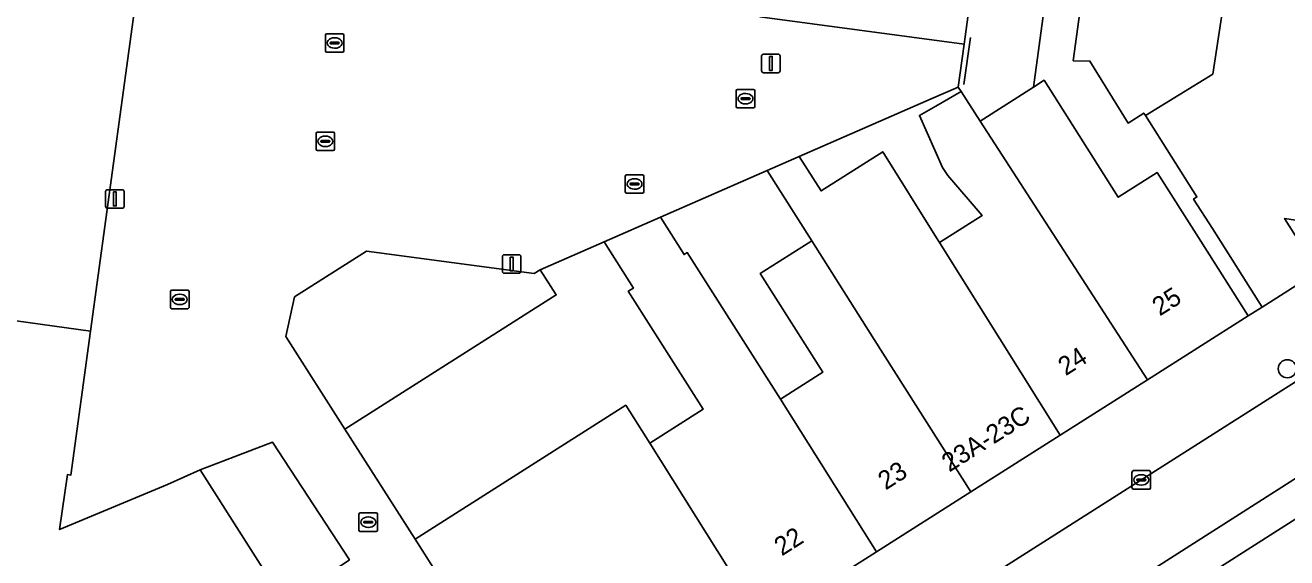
# Model space of a CAD drawing. Extents: x 160663 to 161506, y 382245 to 383291.
# Drawn here: x 160785.8 to 160853.7, y 383219.7 to 383248.4 of the extents above; entities that cross this region are included whole.
import ezdxf

# ---------------------------------------------------------------- set-up
doc = ezdxf.new("R2010")
doc.units = 0
for name, color, linetype in [('IMGEO_Boom', 7, 'Continuous'), ('IMGEO_Erf', 7, 'Continuous'), ('IMGEO_Kolk', 7, 'Continuous'), ('IMGEO_Lichtmast', 7, 'Continuous'), ('IMGEO_Muur', 7, 'Continuous'), ('IMGEO_Pand', 7, 'Continuous'), ('IMGEO_Pand_nummerreeks', 7, 'Continuous'), ('IMGEO_Parkeervlak_gesloten', 7, 'Continuous'), ('IMGEO_Rijbaan_lokaal_gesloten', 7, 'Continuous'), ('IMGEO_Voetgangersgebied_open', 7, 'Continuous'), ('IMGEO_Voetpad_open', 7, 'Continuous')]:
    doc.layers.add(name, color=color, linetype=linetype)

msp = doc.modelspace()

# ---------------------------------------------------------------- linework, layer by layer
at = {"layer": 'IMGEO_Boom'}
msp.add_circle((160853.734, 383229.87), 0.489, dxfattribs=at)
at = {"layer": 'IMGEO_Erf'}
for points in [[(160860.949, 383256.053), (160861.217, 383258.166), (160860.248, 383258.284), (160859.698, 383254.243), (160858.987, 383253.952), (160858.65, 383251.485), (160859.229, 383250.723), (160859.135, 383250), (160858.993, 383248.905), (160858.259, 383248.609), (160858.114, 383247.539), (160859.175, 383247.395), (160858.68, 383243.76), (160858.106, 383243.839), (160857.23, 383237.418), (160853.587, 383237.967), (160855.398, 383235.113), (160858.544, 383237.111), (160860.18, 383250)], [(160846.088, 383243.501), (160846, 383243.639), (160845.156, 383243.103), (160843.103, 383246.441), (160842.206, 383246.455), (160842.386, 383247.767), (160842.694, 383250), (160842.958, 383251.922), (160841.04, 383252.186), (160840.056, 383245.035), (160840.631, 383245.402), (160844.626, 383239.108), (160846.723, 383240.441), (160848.945, 383236.939), (160851.624, 383232.717), (160852.375, 383233.194), (160849.696, 383237.416), (160848.684, 383239.011), (160848.863, 383239.125)], [(160836.173, 383244.792), (160836.012, 383245.041), (160834.561, 383244.407), (160827.447, 383241.299), (160828.625, 383239.445), (160831.946, 383241.556), (160834.839, 383236.927), (160835.007, 383236.662), (160837.296, 383238.116), (160835.449, 383240.272), (160835.162, 383240.699), (160833.92, 383243.516), (160834.808, 383244.019)], [(160825.726, 383240.547), (160819.975, 383238.034), (160821.252, 383236.022), (160821.417, 383236.127), (160826.434, 383228.229), (160828.719, 383229.68), (160825.354, 383234.995), (160828.129, 383236.752)], [(160813.502, 383235.205), (160814.366, 383233.847), (160802.976, 383226.612), (160806.764, 383220.698), (160818.107, 383227.903), (160819.403, 383225.863), (160822.276, 383227.688), (160818.241, 383234.04), (160818.521, 383234.217), (160816.939, 383236.707)]]:
    msp.add_lwpolyline(points, close=True, dxfattribs=at)
for points in [[(160791.772, 383250), (160789.293, 383231.893), (160788.232, 383224.144), (160788.049, 383224.169), (160787.625, 383221.208), (160793.435, 383223.643), (160795.199, 383224.421), (160799.08, 383225.923), (160803.23, 383219.586)], [(160814.215, 383208.968), (160806.764, 383220.698), (160802.976, 383226.612), (160799.798, 383231.614), (160800.272, 383233.739), (160804.146, 383236.2), (160813.178, 383234.999), (160813.502, 383235.205), (160816.939, 383236.707), (160819.975, 383238.034), (160825.726, 383240.547), (160827.447, 383241.299), (160834.561, 383244.407), (160836.012, 383245.041), (160836.327, 383247.348), (160825.326, 383248.825)], [(160799.769, 383217.222), (160795.199, 383224.421), (160793.435, 383223.643), (160787.625, 383221.208), (160788.049, 383224.169), (160788.232, 383224.144), (160789.293, 383231.893), (160779.982, 383233.179)]]:
    msp.add_lwpolyline(points, dxfattribs=at)
at = {"layer": 'IMGEO_Kolk'}
for p, q in [((160802.009, 383247.913), (160802.861, 383247.913)), ((160801.934, 383246.987), (160801.934, 383247.839)), ((160802.193, 383247.407), (160802.193, 383247.419)), ((160802.631, 383247.37), (160802.233, 383247.37)), ((160802.236, 383247.456), (160802.634, 383247.456)), ((160802.422, 383247.693), (160802.447, 383247.693)), ((160802.677, 383247.419), (160802.677, 383247.407)), ((160802.935, 383247.839), (160802.935, 383246.987)), ((160802.861, 383246.913), (160802.009, 383246.913)), ((160802.445, 383247.133), (160802.42, 383247.133)), ((160824.057, 383243.988), (160824.057, 383244.84)), ((160824.132, 383244.914), (160824.984, 383244.914)), ((160824.359, 383244.457), (160824.757, 383244.457)), ((160824.545, 383244.694), (160824.57, 383244.694)), ((160825.058, 383244.84), (160825.058, 383243.988)), ((160824.984, 383243.914), (160824.132, 383243.914)), ((160824.316, 383244.408), (160824.316, 383244.42)), ((160824.754, 383244.371), (160824.356, 383244.371)), ((160824.568, 383244.134), (160824.543, 383244.134)), ((160824.8, 383244.42), (160824.8, 383244.408)), ((160801.433, 383241.691), (160801.433, 383242.543)), ((160801.508, 383242.617), (160802.36, 383242.617)), ((160802.434, 383242.543), (160802.434, 383241.691)), ((160801.692, 383242.111), (160801.692, 383242.123)), ((160802.13, 383242.074), (160801.732, 383242.074)), ((160801.735, 383242.16), (160802.133, 383242.16)), ((160801.944, 383241.837), (160801.919, 383241.837)), ((160801.921, 383242.397), (160801.946, 383242.397)), ((160802.176, 383242.123), (160802.176, 383242.111)), ((160802.36, 383241.617), (160801.508, 383241.617)), ((160818.082, 383239.394), (160818.082, 383240.246)), ((160818.157, 383240.32), (160819.009, 383240.32)), ((160818.341, 383239.814), (160818.341, 383239.826)), ((160818.779, 383239.777), (160818.381, 383239.777)), ((160818.384, 383239.863), (160818.782, 383239.863)), ((160818.57, 383240.1), (160818.595, 383240.1)), ((160818.825, 383239.826), (160818.825, 383239.814)), ((160819.083, 383240.246), (160819.083, 383239.394)), ((160819.009, 383239.32), (160818.157, 383239.32)), ((160818.593, 383239.54), (160818.568, 383239.54)), ((160793.594, 383233.177), (160793.594, 383234.029)), ((160793.669, 383234.103), (160794.521, 383234.103)), ((160793.853, 383233.597), (160793.853, 383233.609)), ((160793.896, 383233.646), (160794.294, 383233.646)), ((160794.082, 383233.883), (160794.107, 383233.883)), ((160794.337, 383233.609), (160794.337, 383233.597)), ((160794.595, 383234.029), (160794.595, 383233.177)), ((160794.521, 383233.103), (160793.669, 383233.103)), ((160794.291, 383233.56), (160793.893, 383233.56)), ((160794.105, 383233.323), (160794.08, 383233.323)), ((160845.368, 383223.457), (160845.368, 383224.309)), ((160845.443, 383224.383), (160846.295, 383224.383)), ((160845.856, 383224.163), (160845.881, 383224.163)), ((160846.369, 383224.309), (160846.369, 383223.457)), ((160845.627, 383223.877), (160845.627, 383223.889)), ((160846.065, 383223.84), (160845.667, 383223.84)), ((160845.67, 383223.926), (160846.068, 383223.926)), ((160845.879, 383223.603), (160845.854, 383223.603)), ((160846.111, 383223.889), (160846.111, 383223.877)), ((160846.295, 383223.383), (160845.443, 383223.383)), ((160803.742, 383221.182), (160803.742, 383222.034)), ((160803.817, 383222.108), (160804.669, 383222.108)), ((160804.743, 383222.034), (160804.743, 383221.182)), ((160804.001, 383221.602), (160804.001, 383221.614)), ((160804.439, 383221.565), (160804.041, 383221.565)), ((160804.044, 383221.651), (160804.442, 383221.651)), ((160804.23, 383221.888), (160804.255, 383221.888)), ((160804.485, 383221.614), (160804.485, 383221.602)), ((160804.669, 383221.108), (160803.817, 383221.108)), ((160804.253, 383221.328), (160804.228, 383221.328))]:
    msp.add_line(p, q, dxfattribs=at)
for points in [[(160802.009, 383247.913), (160802.861, 383247.913)], [(160801.934, 383246.987), (160801.934, 383247.839)], [(160802.935, 383247.839), (160802.935, 383246.987)], [(160802.861, 383246.913), (160802.009, 383246.913)], [(160824.057, 383243.988), (160824.057, 383244.84)], [(160824.132, 383244.914), (160824.984, 383244.914)], [(160825.058, 383244.84), (160825.058, 383243.988)], [(160824.984, 383243.914), (160824.132, 383243.914)], [(160801.433, 383241.691), (160801.433, 383242.543)], [(160801.508, 383242.617), (160802.36, 383242.617)], [(160802.434, 383242.543), (160802.434, 383241.691)], [(160802.36, 383241.617), (160801.508, 383241.617)], [(160818.082, 383239.394), (160818.082, 383240.246)], [(160818.157, 383240.32), (160819.009, 383240.32)], [(160819.083, 383240.246), (160819.083, 383239.394)], [(160819.009, 383239.32), (160818.157, 383239.32)], [(160793.594, 383233.177), (160793.594, 383234.029)], [(160793.669, 383234.103), (160794.521, 383234.103)], [(160794.595, 383234.029), (160794.595, 383233.177)], [(160794.521, 383233.103), (160793.669, 383233.103)], [(160845.368, 383223.457), (160845.368, 383224.309)], [(160845.443, 383224.383), (160846.295, 383224.383)], [(160846.369, 383224.309), (160846.369, 383223.457)], [(160846.295, 383223.383), (160845.443, 383223.383)], [(160803.742, 383221.182), (160803.742, 383222.034)], [(160803.817, 383222.108), (160804.669, 383222.108)], [(160804.743, 383222.034), (160804.743, 383221.182)], [(160804.669, 383221.108), (160803.817, 383221.108)]]:
    msp.add_lwpolyline(points, dxfattribs=at)
for centre, radius, start, end in [((160802.011, 383247.837), 0.0765, 91.55205, 178.44795), ((160802.011, 383247.837), 0.0765, 91.55205, 178.44795), ((160802.859, 383247.837), 0.0765, 1.55205, 88.44795), ((160802.859, 383247.837), 0.0765, 1.55205, 88.44795), ((160802.233, 383247.416), 0.0403, 85.87752, 175.75265), ((160802.23, 383247.406), 0.0366, 178.93798, 274.71019), ((160802.634, 383247.413), 0.043, 264.86636, 352.45326), ((160802.638, 383247.418), 0.0386, 1.73085, 96.63898), ((160802.011, 383246.989), 0.0765, 181.55205, 268.44795), ((160802.011, 383246.989), 0.0765, 181.55205, 268.44795), ((160802.859, 383246.989), 0.0765, 271.55205, 358.44795), ((160802.859, 383246.989), 0.0765, 271.55205, 358.44795), ((160824.134, 383244.838), 0.0765, 91.55205, 178.44795), ((160824.134, 383244.838), 0.0765, 91.55205, 178.44795), ((160824.356, 383244.417), 0.0403, 85.87752, 175.75265), ((160824.761, 383244.419), 0.0386, 1.73085, 96.63898), ((160824.982, 383244.838), 0.0765, 1.55205, 88.44795), ((160824.982, 383244.838), 0.0765, 1.55205, 88.44795), ((160824.134, 383243.99), 0.0765, 181.55205, 268.44795), ((160824.134, 383243.99), 0.0765, 181.55205, 268.44795), ((160824.353, 383244.407), 0.0366, 178.93798, 274.71019), ((160824.757, 383244.414), 0.043, 264.86636, 352.45326), ((160824.982, 383243.99), 0.0765, 271.55205, 358.44795), ((160824.982, 383243.99), 0.0765, 271.55205, 358.44795), ((160801.51, 383242.541), 0.0765, 91.55205, 178.44795), ((160801.51, 383242.541), 0.0765, 91.55205, 178.44795), ((160802.358, 383242.541), 0.0765, 1.55205, 88.44795), ((160802.358, 383242.541), 0.0765, 1.55205, 88.44795), ((160801.732, 383242.12), 0.0403, 85.87752, 175.75265), ((160801.729, 383242.11), 0.0366, 178.93798, 274.71019), ((160802.133, 383242.117), 0.043, 264.86636, 352.45326), ((160802.137, 383242.122), 0.0386, 1.73085, 96.63898), ((160801.51, 383241.693), 0.0765, 181.55205, 268.44795), ((160801.51, 383241.693), 0.0765, 181.55205, 268.44795), ((160802.358, 383241.693), 0.0765, 271.55205, 358.44795), ((160802.358, 383241.693), 0.0765, 271.55205, 358.44795), ((160818.159, 383240.244), 0.0765, 91.55205, 178.44795), ((160818.159, 383240.244), 0.0765, 91.55205, 178.44795), ((160818.381, 383239.823), 0.0403, 85.87752, 175.75265), ((160818.378, 383239.813), 0.0366, 178.93798, 274.71019), ((160818.782, 383239.82), 0.043, 264.86636, 352.45326), ((160818.786, 383239.825), 0.0386, 1.73085, 96.63898), ((160819.007, 383240.244), 0.0765, 1.55205, 88.44795), ((160819.007, 383240.244), 0.0765, 1.55205, 88.44795), ((160818.159, 383239.396), 0.0765, 181.55205, 268.44795), ((160818.159, 383239.396), 0.0765, 181.55205, 268.44795), ((160819.007, 383239.396), 0.0765, 271.55205, 358.44795), ((160819.007, 383239.396), 0.0765, 271.55205, 358.44795), ((160793.671, 383234.027), 0.0765, 91.55205, 178.44795), ((160793.671, 383234.027), 0.0765, 91.55205, 178.44795), ((160793.893, 383233.606), 0.0403, 85.87752, 175.75265), ((160793.89, 383233.596), 0.0366, 178.93798, 274.71019), ((160794.294, 383233.603), 0.043, 264.86636, 352.45326), ((160794.298, 383233.608), 0.0386, 1.73085, 96.63898), ((160794.519, 383234.027), 0.0765, 1.55205, 88.44795), ((160794.519, 383234.027), 0.0765, 1.55205, 88.44795), ((160793.671, 383233.179), 0.0765, 181.55205, 268.44795), ((160793.671, 383233.179), 0.0765, 181.55205, 268.44795), ((160794.519, 383233.179), 0.0765, 271.55205, 358.44795), ((160794.519, 383233.179), 0.0765, 271.55205, 358.44795), ((160845.445, 383224.307), 0.0765, 91.55205, 178.44795), ((160845.445, 383224.307), 0.0765, 91.55205, 178.44795), ((160846.293, 383224.307), 0.0765, 1.55205, 88.44795), ((160846.293, 383224.307), 0.0765, 1.55205, 88.44795), ((160845.445, 383223.459), 0.0765, 181.55205, 268.44795), ((160845.445, 383223.459), 0.0765, 181.55205, 268.44795), ((160845.667, 383223.886), 0.0403, 85.87752, 175.75265), ((160845.664, 383223.876), 0.0366, 178.93798, 274.71019), ((160846.068, 383223.883), 0.043, 264.86636, 352.45326), ((160846.072, 383223.888), 0.0386, 1.73085, 96.63898), ((160846.293, 383223.459), 0.0765, 271.55205, 358.44795), ((160846.293, 383223.459), 0.0765, 271.55205, 358.44795), ((160803.819, 383222.032), 0.0765, 91.55205, 178.44795), ((160803.819, 383222.032), 0.0765, 91.55205, 178.44795), ((160804.667, 383222.032), 0.0765, 1.55205, 88.44795), ((160804.667, 383222.032), 0.0765, 1.55205, 88.44795), ((160804.041, 383221.611), 0.0403, 85.87752, 175.75265), ((160804.038, 383221.601), 0.0366, 178.93798, 274.71019), ((160804.442, 383221.608), 0.043, 264.86636, 352.45326), ((160804.446, 383221.613), 0.0386, 1.73085, 96.63898), ((160803.819, 383221.184), 0.0765, 181.55205, 268.44795), ((160803.819, 383221.184), 0.0765, 181.55205, 268.44795), ((160804.667, 383221.184), 0.0765, 271.55205, 358.44795), ((160804.667, 383221.184), 0.0765, 271.55205, 358.44795)]:
    msp.add_arc(centre, radius, start, end, dxfattribs=at)
for centre, major_axis, ratio, start_param, end_param in [((160802.421, 383247.413), (-0.387, 0.002), 0.722429, 4.712389, 7.853982), ((160802.446, 383247.413), (-0.39, 0.002), 0.717154, 1.570796, 4.712389), ((160824.544, 383244.414), (-0.387, 0.002), 0.722429, 4.712389, 7.853982), ((160824.569, 383244.414), (-0.39, 0.002), 0.717154, 1.570796, 4.712389), ((160801.92, 383242.117), (-0.387, 0.002), 0.722429, 4.712389, 7.853982), ((160801.945, 383242.117), (-0.39, 0.002), 0.717154, 1.570796, 4.712389), ((160818.569, 383239.82), (-0.387, 0.002), 0.722429, 4.712389, 7.853982), ((160818.594, 383239.82), (-0.39, 0.002), 0.717154, 1.570796, 4.712389), ((160794.081, 383233.603), (-0.387, 0.002), 0.722429, 4.712389, 7.853982), ((160794.106, 383233.603), (-0.39, 0.002), 0.717154, 1.570796, 4.712389), ((160845.855, 383223.883), (-0.387, 0.002), 0.722429, 4.712389, 7.853982), ((160845.88, 383223.883), (-0.39, 0.002), 0.717154, 1.570796, 4.712389), ((160804.229, 383221.608), (-0.387, 0.002), 0.722429, 4.712389, 7.853982), ((160804.254, 383221.608), (-0.39, 0.002), 0.717154, 1.570796, 4.712389)]:
    msp.add_ellipse(centre, major_axis=major_axis, ratio=ratio, start_param=start_param, end_param=end_param, dxfattribs=at)
at = {"layer": 'IMGEO_Lichtmast'}
for p, q in [((160825.426, 383245.912), (160825.426, 383246.712)), ((160825.426, 383246.712), (160825.426, 383245.912)), ((160825.526, 383246.812), (160826.316, 383246.812)), ((160826.316, 383246.812), (160825.526, 383246.812)), ((160826.416, 383246.712), (160826.416, 383245.912)), ((160826.416, 383245.912), (160826.416, 383246.712)), ((160826.316, 383245.812), (160825.526, 383245.812)), ((160825.526, 383245.812), (160826.316, 383245.812)), ((160790.103, 383238.614), (160790.103, 383239.414)), ((160790.103, 383239.414), (160790.103, 383238.614)), ((160790.203, 383239.514), (160790.993, 383239.514)), ((160790.993, 383239.514), (160790.203, 383239.514)), ((160791.093, 383239.414), (160791.093, 383238.614)), ((160791.093, 383238.614), (160791.093, 383239.414)), ((160790.993, 383238.514), (160790.203, 383238.514)), ((160790.203, 383238.514), (160790.993, 383238.514)), ((160811.472, 383235.11), (160811.472, 383235.91)), ((160811.472, 383235.91), (160811.472, 383235.11)), ((160811.572, 383236.01), (160812.362, 383236.01)), ((160812.362, 383236.01), (160811.572, 383236.01)), ((160812.462, 383235.91), (160812.462, 383235.11)), ((160812.462, 383235.11), (160812.462, 383235.91)), ((160812.362, 383235.01), (160811.572, 383235.01)), ((160811.572, 383235.01), (160812.362, 383235.01))]:
    msp.add_line(p, q, dxfattribs=at)
for points in [[(160825.846, 383246.687), (160825.996, 383246.687), (160825.996, 383245.937), (160825.846, 383245.937), (160825.846, 383246.687)], [(160790.523, 383239.389), (160790.673, 383239.389), (160790.673, 383238.639), (160790.523, 383238.639), (160790.523, 383239.389)], [(160811.892, 383235.885), (160812.042, 383235.885), (160812.042, 383235.135), (160811.892, 383235.135), (160811.892, 383235.885)]]:
    msp.add_lwpolyline(points, dxfattribs=at)
for centre, start, end in [((160825.526, 383246.712), 90, 180), ((160825.526, 383246.712), 90, 180), ((160826.316, 383246.712), 0, 90), ((160826.316, 383246.712), 360, 90), ((160825.526, 383245.912), 180, 270), ((160825.526, 383245.912), 180, 270), ((160826.316, 383245.912), 270, 0), ((160826.316, 383245.912), 270, 0), ((160790.203, 383239.414), 90, 180), ((160790.203, 383239.414), 90, 180), ((160790.993, 383239.414), 0, 90), ((160790.993, 383239.414), 360, 90), ((160790.203, 383238.614), 180, 270), ((160790.203, 383238.614), 180, 270), ((160790.993, 383238.614), 270, 0), ((160790.993, 383238.614), 270, 0), ((160811.572, 383235.91), 90, 180), ((160811.572, 383235.91), 90, 180), ((160812.362, 383235.91), 0, 90), ((160812.362, 383235.91), 360, 90), ((160811.572, 383235.11), 180, 270), ((160811.572, 383235.11), 180, 270), ((160812.362, 383235.11), 270, 0), ((160812.362, 383235.11), 270, 0)]:
    msp.add_arc(centre, 0.1, start, end, dxfattribs=at)
at = {"layer": 'IMGEO_Muur'}
for points in [[(160836.319, 383245.176), (160836.664, 383247.71)], [(160795.199, 383224.421), (160793.435, 383223.643)], [(160787.625, 383221.208), (160793.435, 383223.643)]]:
    msp.add_lwpolyline(points, dxfattribs=at)
at = {"layer": 'IMGEO_Pand'}
for points in [[(160791.772, 383250), (160792.22, 383253.271), (160792.632, 383257.6), (160793.991, 383267.24), (160784.949, 383268.46), (160782.761, 383252.806), (160782.44, 383250), (160781.412, 383243.828), (160779.982, 383233.179), (160789.293, 383231.893)], [(160836.383, 383247.748), (160836.696, 383250), (160838.231, 383261.273), (160827.231, 383262.757), (160825.326, 383248.825), (160836.327, 383247.348)], [(160844.135, 383260.477), (160838.231, 383261.273), (160836.696, 383250), (160836.383, 383247.748), (160836.327, 383247.348), (160836.012, 383245.041), (160836.173, 383244.792), (160837.196, 383243.209), (160840.056, 383245.035), (160841.04, 383252.186), (160842.958, 383251.922)], [(160851.794, 383259.444), (160844.135, 383260.477), (160842.958, 383251.922), (160842.694, 383250), (160842.386, 383247.767), (160842.206, 383246.455), (160843.103, 383246.441), (160845.156, 383243.103), (160846, 383243.639), (160846.088, 383243.501), (160849.714, 383245.736), (160850.361, 383250)], [(160851.794, 383259.444), (160850.361, 383250), (160849.714, 383245.736), (160846.088, 383243.501), (160848.863, 383239.125), (160848.684, 383239.011), (160849.696, 383237.416), (160852.375, 383233.194), (160855.398, 383235.113), (160853.587, 383237.967), (160857.23, 383237.418), (160858.106, 383243.839), (160858.68, 383243.76), (160859.175, 383247.395), (160858.114, 383247.539), (160858.259, 383248.609), (160858.993, 383248.905), (160859.135, 383250), (160859.229, 383250.723), (160858.65, 383251.485), (160858.987, 383253.952), (160859.698, 383254.243), (160860.248, 383258.284)], [(160846.723, 383240.441), (160844.626, 383239.108), (160840.631, 383245.402), (160840.056, 383245.035), (160837.196, 383243.209), (160846.203, 383229.276), (160851.624, 383232.717), (160848.945, 383236.939)], [(160837.196, 383243.209), (160836.173, 383244.792), (160834.808, 383244.019), (160833.92, 383243.516), (160835.162, 383240.699), (160835.449, 383240.272), (160837.296, 383238.116), (160835.007, 383236.662), (160841.492, 383226.285), (160846.203, 383229.276)], [(160835.007, 383236.662), (160834.839, 383236.927), (160831.946, 383241.556), (160828.625, 383239.445), (160827.447, 383241.299), (160825.726, 383240.547), (160828.129, 383236.752), (160831.491, 383231.441), (160836.689, 383223.236), (160841.492, 383226.285)], [(160825.512, 383216.14), (160831.616, 383220.015), (160826.434, 383228.229), (160821.417, 383236.127), (160821.252, 383236.022), (160819.975, 383238.034), (160816.939, 383236.707), (160818.521, 383234.217), (160818.241, 383234.04), (160822.276, 383227.688), (160819.403, 383225.863)], [(160831.491, 383231.441), (160828.129, 383236.752), (160825.354, 383234.995), (160828.719, 383229.68), (160826.434, 383228.229), (160831.616, 383220.015), (160836.689, 383223.236)], [(160802.976, 383226.612), (160814.366, 383233.847), (160813.502, 383235.205), (160813.178, 383234.999), (160804.146, 383236.2), (160800.272, 383233.739), (160799.798, 383231.614)], [(160825.512, 383216.14), (160819.403, 383225.863), (160818.107, 383227.903), (160806.764, 383220.698), (160814.215, 383208.968)], [(160799.08, 383225.923), (160795.199, 383224.421), (160799.769, 383217.222), (160801.794, 383218.605), (160803.23, 383219.586)]]:
    msp.add_lwpolyline(points, close=True, dxfattribs=at)
at = {"layer": 'IMGEO_Parkeervlak_gesloten'}
for points in [[(160867.459, 383233.842), (160866.622, 383232.757), (160865.378, 383231.474), (160864.441, 383230.558), (160863.852, 383230.131), (160814.182, 383198.457), (160813.512, 383198.029), (160814.275, 383198.311), (160815.313, 383198.409), (160816.291, 383198.226)], [(160817.471, 383198.373), (160864.841, 383228.581)]]:
    msp.add_lwpolyline(points, dxfattribs=at)
at = {"layer": 'IMGEO_Rijbaan_lokaal_gesloten'}
msp.add_lwpolyline([(160860.67, 383233.313), (160857.968, 383231.595), (160854.957, 383229.661), (160817.61, 383205.918), (160817.342, 383205.747), (160817.084, 383205.606), (160813.254, 383203.171), (160811.78, 383202.234), (160814.182, 383198.457), (160863.852, 383230.131)], dxfattribs=at)
at = {"layer": 'IMGEO_Voetgangersgebied_open'}
msp.add_lwpolyline([(160864.841, 383228.581), (160817.471, 383198.373)], dxfattribs=at)
at = {"layer": 'IMGEO_Voetpad_open'}
for points in [[(160855.398, 383235.113), (160852.375, 383233.194), (160851.624, 383232.717), (160846.203, 383229.276), (160841.492, 383226.285), (160836.689, 383223.236), (160831.616, 383220.015), (160825.512, 383216.14)], [(160798.038, 383188.212), (160796.863, 383187.404), (160795.551, 383186.201), (160792.947, 383190.262), (160792.705, 383190.642), (160795.973, 383192.72), (160796.215, 383192.339), (160809.966, 383201.081), (160811.78, 383202.234), (160813.254, 383203.171), (160812.828, 383203.848), (160816.658, 383206.283), (160817.084, 383205.606), (160817.342, 383205.747), (160817.61, 383205.918), (160854.957, 383229.661), (160854.707, 383230.056), (160857.727, 383231.975), (160857.968, 383231.595), (160860.67, 383233.313)]]:
    msp.add_lwpolyline(points, dxfattribs=at)

# ---------------------------------------------------------------- texts
at = {"layer": 'IMGEO_Pand_nummerreeks'}
for s, rotation, p in [('25', 32.40649, (160846.864, 383232.681)), ('24', 32.40649, (160841.798, 383229.464)), ('23A-23C', 32.40649, (160835.532, 383224.278)), ('23', 32.40649, (160832.103, 383223.31)), ('22', 32.40931, (160826.514, 383219.761))]:
    msp.add_text(s, height=1, rotation=rotation, dxfattribs=at).set_placement(p)

doc.saveas('drawing.dxf')
